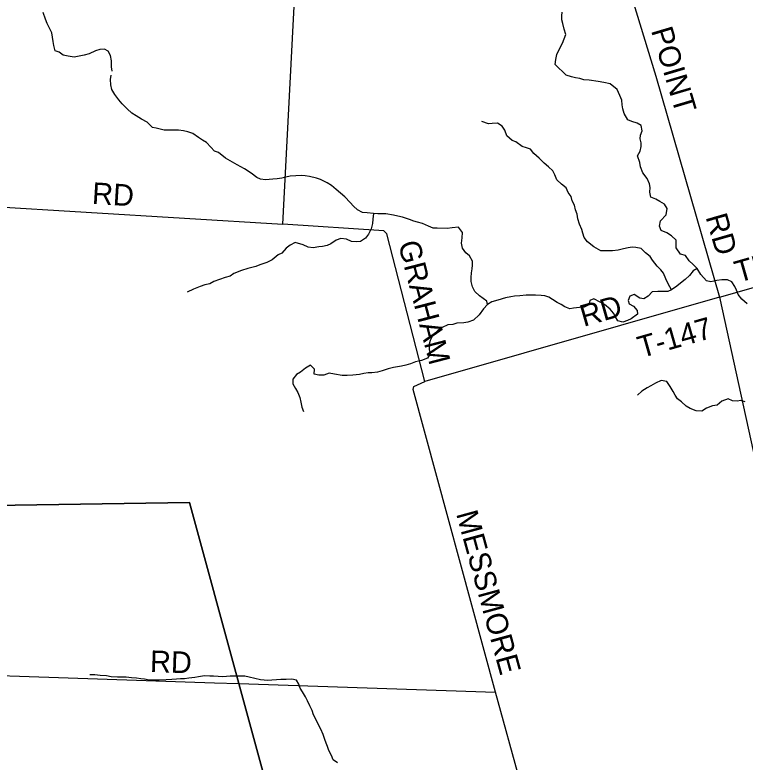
# Model space of a CAD drawing. Extents: x 1643459 to 2064572, y 425441 to 780708.
# Drawn here: x 1801650 to 1811783, y 628354 to 638720 of the extents above; entities that cross this region are included whole.
import ezdxf

# ---------------------------------------------------------------- set-up
doc = ezdxf.new("R2010")
doc.units = 0
for name, color, linetype in [('GM_X_City_Street', 7, 'Continuous'), ('GM_X_Major_River', 7, 'Continuous'), ('GM_X_Major_River_Text', 7, 'Continuous'), ('GM_X_Minor_Lake', 7, 'Continuous'), ('GM_X_Section_Text', 7, 'Continuous'), ('GM_X_US_Route', 7, 'Continuous')]:
    doc.layers.add(name, color=color, linetype=linetype)

msp = doc.modelspace()

# ---------------------------------------------------------------- linework, layer by layer
at = {"layer": 'GM_X_City_Street'}
for points in [[(1788081, 631718), (1790269, 631741), (1792463, 631765), (1798625, 631871), (1804074, 631955), (1804758, 629443), (1806186, 624205), (1806771, 622059), (1808540, 616123), (1810366, 609995), (1807901, 608849), (1807239, 608541), (1800646, 605476), (1795084, 602890), (1793558, 602184), (1791118, 601055), (1790575, 602316), (1789055, 605851)], [(1824722, 621285), (1819572, 621457), (1814649, 621689), (1811221, 621850), (1806771, 622059), (1806186, 624205), (1804758, 629443), (1804074, 631955), (1798625, 631871)]]:
    msp.add_lwpolyline(points, dxfattribs=at)
at = {"layer": 'GM_X_Major_River_Text'}
for points in [[(1805369, 635815), (1805684, 641868), (1805706, 642624)], [(1798542, 636232), (1805369, 635815)], [(1811427, 634806), (1815292, 635907)], [(1811427, 634806), (1807340, 633635), (1806809, 635682), (1806771, 635726), (1805369, 635815)], [(1808320, 629322), (1807178, 633522), (1807184, 633566), (1807340, 633635)], [(1798731, 629647), (1804421, 629454)], [(1804421, 629454), (1804758, 629443), (1808320, 629322)], [(1809421, 625320), (1808854, 627428), (1808823, 627500), (1808750, 627727), (1808665, 628066), (1808320, 629322)]]:
    msp.add_lwpolyline(points, dxfattribs=at)
at = {"layer": 'GM_X_Minor_Lake'}
msp.add_lwpolyline([(1808924, 643171), (1810545, 637868), (1811427, 634806), (1812158, 631464), (1812752, 628632), (1813224, 626697), (1813662, 625244), (1814030, 623882), (1814494, 622253), (1814649, 621689), (1814740, 621390), (1814825, 621131), (1814842, 621096)], dxfattribs=at)
at = {"layer": 'GM_X_US_Route'}
for points in [[(1802999, 637939), (1802990, 638001), (1802991, 638083), (1802975, 638159), (1802944, 638217), (1802894, 638245), (1802828, 638242), (1802770, 638221), (1802681, 638178), (1802609, 638160), (1802543, 638147), (1802471, 638136), (1802391, 638146), (1802319, 638163), (1802263, 638201), (1802210, 638224), (1802190, 638294), (1802181, 638350), (1802173, 638410), (1802162, 638470), (1802136, 638526), (1802097, 638602), (1802072, 638662), (1802042, 638752)], [(1809298, 637886), (1809146, 638030), (1809155, 638102), (1809170, 638172), (1809223, 638279), (1809249, 638330), (1809274, 638386), (1809294, 638448), (1809273, 638524), (1809254, 638600), (1809242, 638650), (1809241, 638706), (1809243, 638759)], [(1808208, 634700), (1808198, 634748), (1808097, 634824), (1808034, 634881), (1807998, 634947), (1807981, 635022), (1807980, 635076), (1807987, 635140), (1807996, 635196), (1808000, 635248), (1807999, 635304), (1807958, 635377), (1807906, 635420), (1807863, 635484), (1807846, 635553), (1807857, 635625), (1807862, 635701), (1807805, 635776), (1807717, 635765), (1807650, 635758), (1807510, 635763), (1807454, 635762), (1807390, 635787), (1807305, 635824), (1807239, 635843), (1807187, 635860), (1807127, 635880), (1807028, 635912), (1806966, 635928), (1806902, 635943), (1806798, 635959), (1806742, 635959), (1806688, 635958), (1806626, 635965), (1806538, 635976), (1806472, 635981), (1806406, 636014), (1806347, 636066), (1806301, 636119), (1806228, 636196), (1806169, 636245), (1806108, 636298), (1806042, 636351), (1805981, 636388), (1805889, 636437), (1805835, 636454), (1805737, 636479), (1805678, 636488), (1805623, 636490), (1805549, 636487), (1805471, 636482), (1805409, 636467), (1805353, 636454), (1805289, 636444), (1805230, 636439), (1805180, 636436), (1805128, 636432), (1805058, 636443), (1805006, 636466), (1804929, 636523), (1804838, 636586), (1804732, 636642), (1804671, 636677), (1804571, 636732), (1804474, 636809), (1804420, 636830), (1804371, 636883), (1804308, 636948), (1804254, 636984), (1804199, 637019), (1804117, 637074), (1804051, 637099), (1803990, 637114), (1803920, 637123), (1803842, 637122), (1803719, 637121), (1803612, 637151), (1803560, 637157), (1803487, 637230), (1803407, 637275), (1803331, 637321), (1803274, 637359), (1803209, 637418), (1803139, 637487), (1803090, 637540), (1803037, 637615), (1802994, 637686), (1802983, 637750), (1802978, 637826), (1802986, 637886)], [(1811739, 634777), (1811689, 634839), (1811666, 634902), (1811641, 634954), (1811597, 635017), (1811538, 635044), (1811460, 635043), (1811389, 635033), (1811309, 635016), (1811247, 635031), (1811168, 635120), (1811119, 635201), (1811062, 635258), (1811008, 635307), (1810955, 635382), (1810888, 635401), (1810827, 635487), (1810825, 635538), (1810826, 635596), (1810763, 635653), (1810697, 635698), (1810619, 635731), (1810594, 635787), (1810607, 635861), (1810690, 635948), (1810701, 636034), (1810664, 636093), (1810601, 636132), (1810543, 636163), (1810473, 636191), (1810462, 636260), (1810465, 636324), (1810458, 636378), (1810426, 636451), (1810365, 636528), (1810330, 636612), (1810321, 636672), (1810290, 636765), (1810327, 636831), (1810340, 636893), (1810341, 636945), (1810329, 636999), (1810330, 637051), (1810355, 637113), (1810340, 637187), (1810286, 637216), (1810212, 637243), (1810157, 637264), (1810106, 637353), (1810088, 637415), (1810079, 637473), (1810072, 637536), (1810045, 637600), (1810010, 637683), (1809909, 637764), (1809823, 637781), (1809745, 637794), (1809617, 637816), (1809547, 637821), (1809489, 637837), (1809431, 637846), (1809375, 637861), (1809298, 637886)], [(1810761, 634907), (1810716, 634988), (1810683, 635060), (1810650, 635135), (1810612, 635185), (1810561, 635234), (1810498, 635317), (1810465, 635368), (1810401, 635419), (1810340, 635480), (1810266, 635494), (1810216, 635497), (1810162, 635490), (1810098, 635473), (1810021, 635455), (1809941, 635448), (1809829, 635446), (1809779, 635448), (1809685, 635502), (1809594, 635571), (1809551, 635632), (1809530, 635690), (1809518, 635744), (1809487, 635819), (1809462, 635893), (1809453, 635956), (1809430, 636014), (1809415, 636080), (1809385, 636139), (1809368, 636199), (1809329, 636256), (1809302, 636322), (1809236, 636371), (1809171, 636434), (1809144, 636503), (1809116, 636555), (1809053, 636610), (1808996, 636661), (1808924, 636734), (1808851, 636799), (1808804, 636858), (1808748, 636878), (1808688, 636895), (1808603, 636960), (1808549, 636979), (1808476, 637044), (1808449, 637119), (1808411, 637175), (1808348, 637216), (1808274, 637213), (1808224, 637208), (1808128, 637243)], [(1806626, 635965), (1806619, 635887), (1806614, 635825), (1806593, 635751), (1806556, 635677), (1806517, 635623), (1806445, 635578), (1806385, 635571), (1806319, 635576), (1806253, 635607), (1806175, 635620), (1806109, 635594), (1806036, 635543), (1805983, 635522), (1805917, 635506), (1805867, 635503), (1805791, 635490), (1805719, 635497), (1805649, 635532), (1805538, 635563), (1805469, 635526), (1805412, 635483), (1805355, 635415), (1805305, 635392), (1805218, 635323), (1805148, 635287), (1805047, 635251), (1804995, 635229), (1804884, 635203), (1804794, 635172), (1804689, 635131), (1804639, 635097), (1804566, 635078), (1804409, 635020), (1804355, 634991), (1804287, 634975), (1804220, 634950), (1804130, 634915), (1804041, 634874)], [(1811119, 635201), (1811063, 635168), (1811012, 635104), (1810951, 635051), (1810886, 635000), (1810834, 634958), (1810761, 634907), (1810709, 634884), (1810655, 634882), (1810571, 634881), (1810494, 634878), (1810440, 634817), (1810377, 634779), (1810321, 634790), (1810246, 634839), (1810183, 634820), (1810161, 634760), (1810176, 634710), (1810234, 634681), (1810287, 634618), (1810290, 634568), (1810203, 634503), (1810149, 634482), (1810085, 634458), (1810019, 634477), (1809985, 634530), (1809958, 634582), (1809911, 634637), (1809833, 634704), (1809772, 634733), (1809682, 634780), (1809630, 634757), (1809613, 634699), (1809551, 634665), (1809484, 634660), (1809404, 634653), (1809352, 634644), (1809280, 634671), (1809229, 634702), (1809175, 634732), (1809111, 634773), (1809058, 634804), (1809004, 634821), (1808952, 634829), (1808874, 634834), (1808816, 634833), (1808744, 634830), (1808658, 634823), (1808581, 634816), (1808531, 634808), (1808457, 634793), (1808354, 634761), (1808268, 634740), (1808208, 634700), (1808155, 634641), (1808092, 634559), (1808015, 634484), (1807934, 634457), (1807878, 634450), (1807782, 634443), (1807727, 634426), (1807659, 634420), (1807581, 634381), (1807522, 634346), (1807443, 634267), (1807412, 634205), (1807400, 634151), (1807399, 634079), (1807414, 634019), (1807377, 633959), (1807293, 633924), (1807208, 633905), (1807138, 633878), (1807077, 633860), (1807013, 633847), (1806905, 633828), (1806831, 633809), (1806748, 633784), (1806680, 633765), (1806602, 633754), (1806551, 633753), (1806493, 633743), (1806433, 633732), (1806341, 633723), (1806263, 633716), (1806191, 633719), (1806085, 633734), (1806011, 633749), (1805936, 633720), (1805868, 633721), (1805802, 633736), (1805807, 633804), (1805754, 633859), (1805681, 633818), (1805611, 633764), (1805556, 633731), (1805507, 633667), (1805508, 633603), (1805542, 633539), (1805575, 633480), (1805602, 633410)], [(1811812, 634713), (1811739, 634777)], [(1811784, 633353), (1811724, 633370), (1811674, 633362), (1811610, 633367), (1811547, 633392), (1811462, 633361), (1811395, 633305), (1811333, 633296), (1811247, 633263), (1811182, 633224), (1811102, 633225), (1811020, 633258), (1810967, 633291), (1810899, 633354), (1810846, 633392), (1810812, 633443), (1810787, 633493), (1810744, 633566), (1810695, 633635), (1810619, 633646), (1810542, 633611), (1810476, 633573), (1810423, 633546), (1810351, 633499), (1810292, 633443)], [(1805602, 633410), (1805617, 633345), (1805632, 633279), (1805654, 633216)], [(1806068, 628384), (1806043, 628445), (1806006, 628515), (1805986, 628568), (1805969, 628618), (1805950, 628668), (1805929, 628737), (1805895, 628809), (1805860, 628880), (1805827, 628951), (1805794, 629011), (1805773, 629068), (1805743, 629132), (1805710, 629203), (1805683, 629257), (1805640, 629328), (1805608, 629380), (1805589, 629435), (1805556, 629489), (1805492, 629506), (1805412, 629499), (1805342, 629500), (1805278, 629497), (1805213, 629491), (1805161, 629486), (1805057, 629497), (1804979, 629514), (1804900, 629533), (1804840, 629544), (1804760, 629547), (1804710, 629544), (1804637, 629545), (1804537, 629538), (1804469, 629539), (1804407, 629544), (1804353, 629546), (1804279, 629551), (1804199, 629538), (1804147, 629529), (1804064, 629516), (1804004, 629510), (1803946, 629507), (1803894, 629502), (1803828, 629499), (1803748, 629496), (1803654, 629489), (1803566, 629490), (1803511, 629492), (1803450, 629503), (1803398, 629510), (1803336, 629517), (1803266, 629522), (1803196, 629532), (1803074, 629534), (1802985, 629537), (1802922, 629548), (1802832, 629557), (1802758, 629564), (1802689, 629565)], [(1806126, 628342), (1806068, 628384)]]:
    msp.add_lwpolyline(points, dxfattribs=at)

# ---------------------------------------------------------------- texts
at = {"layer": 'GM_X_Major_River'}
for s, rotation, p in [('RD', 356.5167, (1802714, 636099)), ('THOMPSON', 15.9798, (1811690, 635003)), ('GRAHAM', 284.5627, (1806966, 635548)), ('RD', 16.0805, (1809543, 634391)), ('T-147', 15.9454, (1810343, 633958)), ('MESSMORE', 285.3097, (1807771, 631801)), ('RD', 358.0243, (1803521, 629604))]:
    msp.add_text(s, height=300, rotation=rotation, dxfattribs=at).set_placement(p)
at = {"layer": 'GM_X_Section_Text'}
for s, rotation, p in [('POINT', 286.5924, (1810476, 638505)), ('RD', 286.0696, (1811233, 635918))]:
    msp.add_text(s, height=300, rotation=rotation, dxfattribs=at).set_placement(p)

doc.saveas('drawing.dxf')
